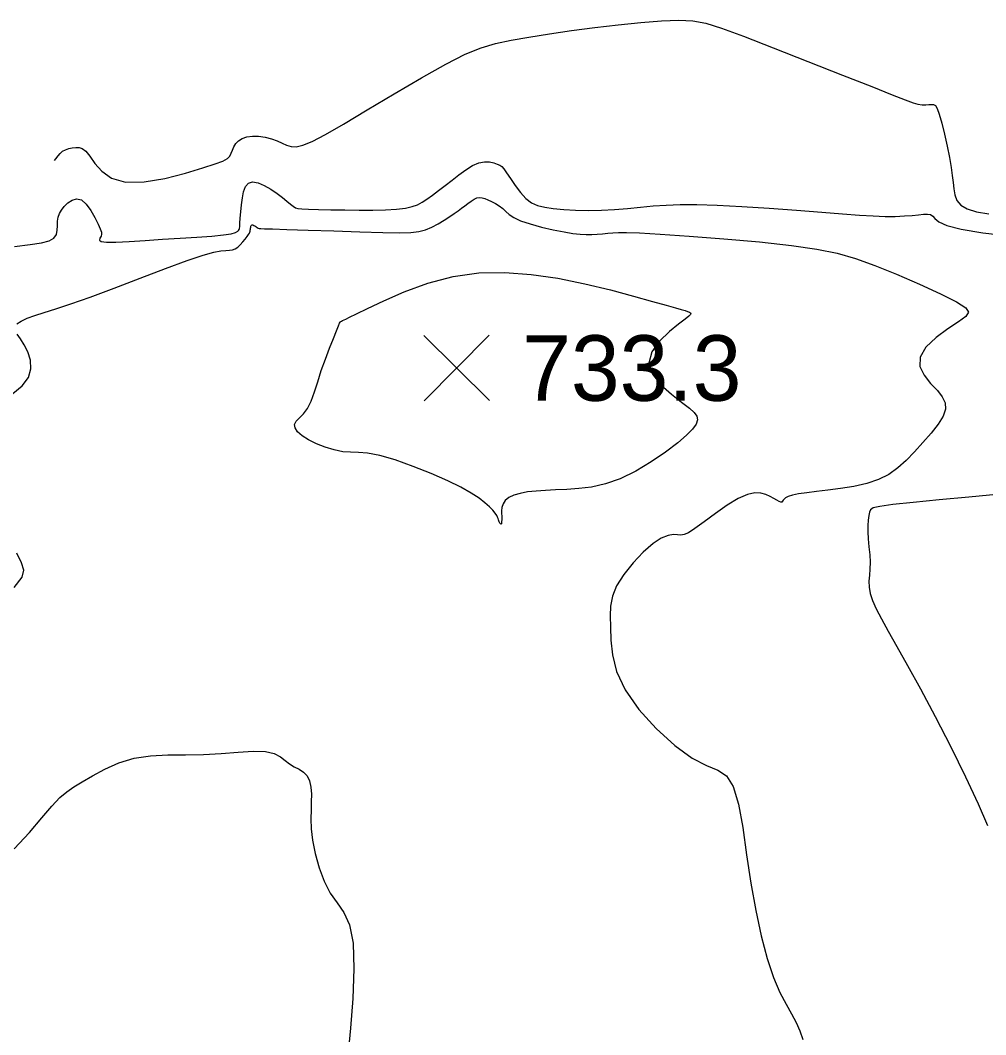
# Model space of a CAD drawing. Extents: x 2566142 to 2571431, y 418755 to 421584.
# Drawn here: x 2570497.9 to 2570718.9, y 420033 to 420265.2 of the extents above; entities that cross this region are included whole.
import ezdxf

# ---------------------------------------------------------------- set-up
doc = ezdxf.new("R2010")
doc.units = 0
for name, color, linetype in [('Contour_ADS_Major', 7, 'Continuous'), ('Contour_ADS_Minor', 7, 'Continuous'), ('Contour_ADS_Spot_Elevation', 7, 'Continuous')]:
    doc.layers.add(name, color=color, linetype=linetype)

# ---------------------------------------------------------------- blocks, each defined once
blk = doc.blocks.new('S750')
at = {"layer": 'Contour_ADS_Spot_Elevation'}
for p, q in [((-0.5, 0.498), (0.5, -0.498)), ((-0.498, -0.5), (0.498, 0.5))]:
    blk.add_line(p, q, dxfattribs=at)

msp = doc.modelspace()

# ---------------------------------------------------------------- linework, layer by layer
at = {"layer": 'Contour_ADS_Major'}
msp.add_lwpolyline([(2570505.72, 420233.12), (2570506.02, 420233.48), (2570506.54, 420234.17), (2570507.02, 420234.75), (2570507.56, 420235.22), (2570508.22, 420235.59), (2570508.99, 420235.86), (2570509.79, 420236.04), (2570510.59, 420236.12), (2570511.34, 420236.09), (2570512.08, 420235.83), (2570512.88, 420235.22), (2570513.81, 420234.12), (2570514.96, 420232.47), (2570516.54, 420230.64), (2570518.8, 420229.05), (2570521.99, 420228.13), (2570526.22, 420228.21), (2570530.99, 420229.02), (2570535.68, 420230.22), (2570539.68, 420231.41), (2570542.49, 420232.32), (2570544.27, 420232.99), (2570545.29, 420233.55), (2570545.84, 420234.11), (2570546.19, 420234.77), (2570546.47, 420235.51), (2570546.77, 420236.27), (2570547.2, 420237), (2570547.84, 420237.64), (2570548.7, 420238.17), (2570549.77, 420238.54), (2570551.02, 420238.72), (2570552.44, 420238.69), (2570553.94, 420238.48), (2570555.4, 420238.11), (2570556.71, 420237.64), (2570557.82, 420237.11), (2570558.83, 420236.63), (2570559.86, 420236.31), (2570561.06, 420236.26), (2570562.6, 420236.62), (2570564.73, 420237.5), (2570567.73, 420239.06), (2570571.89, 420241.44), (2570577.32, 420244.68), (2570583.5, 420248.37), (2570589.73, 420252.04), (2570595.32, 420255.18), (2570599.77, 420257.43), (2570603.4, 420258.91), (2570606.71, 420259.89), (2570610.23, 420260.64), (2570614.34, 420261.37), (2570619.01, 420262.11), (2570624.08, 420262.84), (2570629.39, 420263.53), (2570634.76, 420264.16), (2570639.95, 420264.69), (2570644.67, 420265.06), (2570648.68, 420265.21), (2570651.86, 420265.08), (2570654.85, 420264.54), (2570658.44, 420263.41), (2570663.43, 420261.55), (2570670.28, 420258.89), (2570678.22, 420255.79), (2570686.1, 420252.68), (2570692.82, 420250.02), (2570697.53, 420248.15), (2570700.5, 420246.98), (2570702.27, 420246.33), (2570703.4, 420246.02), (2570704.34, 420245.89), (2570705.17, 420245.87), (2570705.89, 420245.9), (2570706.49, 420245.95), (2570706.97, 420245.94), (2570707.39, 420245.7), (2570707.81, 420245.02), (2570708.29, 420243.72), (2570708.87, 420241.68), (2570709.51, 420239.13), (2570710.12, 420236.39), (2570710.64, 420233.78), (2570711, 420231.55), (2570711.24, 420229.68), (2570711.43, 420228.06), (2570711.6, 420226.61), (2570711.84, 420225.25), (2570712.31, 420224), (2570713.18, 420222.91), (2570714.64, 420222.02), (2570716.81, 420221.36), (2570719.63, 420220.92)], dxfattribs=at)
at = {"layer": 'Contour_ADS_Minor'}
for points in [[(2570590.97, 420224.3), (2570592.22, 420225.2), (2570593.63, 420226.25), (2570595.15, 420227.4), (2570596.73, 420228.63), (2570598.32, 420229.87), (2570599.89, 420231.02), (2570601.41, 420231.97), (2570602.83, 420232.61), (2570604.14, 420232.85), (2570605.3, 420232.79), (2570606.29, 420232.56), (2570607.07, 420232.28), (2570607.64, 420232.03), (2570608.11, 420231.72), (2570608.6, 420231.19), (2570609.23, 420230.31), (2570610.1, 420229), (2570611.17, 420227.42), (2570612.38, 420225.82), (2570613.64, 420224.43), (2570614.93, 420223.44), (2570616.33, 420222.8), (2570617.95, 420222.4), (2570619.92, 420222.13), (2570622.3, 420221.92), (2570625.01, 420221.76), (2570627.94, 420221.69), (2570630.95, 420221.73), (2570633.94, 420221.9), (2570636.91, 420222.15), (2570639.84, 420222.44), (2570642.77, 420222.71), (2570645.73, 420222.92), (2570648.97, 420223.03), (2570652.78, 420223.03), (2570657.45, 420222.89), (2570663.11, 420222.59), (2570669.36, 420222.18), (2570675.63, 420221.73), (2570681.36, 420221.28), (2570686.13, 420220.91), (2570690, 420220.61), (2570693.17, 420220.42), (2570695.86, 420220.32), (2570698.22, 420220.33), (2570700.29, 420220.42), (2570702.06, 420220.55), (2570703.53, 420220.69), (2570704.7, 420220.81), (2570705.6, 420220.85), (2570706.29, 420220.73), (2570706.81, 420220.41), (2570707.3, 420219.84), (2570708.18, 420219.09), (2570710, 420218.24), (2570713.26, 420217.39), (2570718.25, 420216.6), (2570724.25, 420215.9)], [(2570496.55, 420213.46), (2570500.14, 420213.9), (2570502.74, 420214.29), (2570504.5, 420214.74), (2570505.59, 420215.35), (2570506.15, 420216.18), (2570506.35, 420217.16), (2570506.37, 420218.2), (2570506.38, 420219.22), (2570506.53, 420220.14), (2570506.84, 420220.98), (2570507.32, 420221.78), (2570507.96, 420222.59), (2570508.78, 420223.41), (2570509.73, 420224.07), (2570510.77, 420224.36), (2570511.86, 420224.08), (2570512.96, 420223.1), (2570514.01, 420221.65), (2570514.94, 420220.04), (2570515.68, 420218.58), (2570516.18, 420217.5), (2570516.44, 420216.75), (2570516.5, 420216.22), (2570516.36, 420215.78), (2570516.12, 420215.33), (2570516.02, 420214.92), (2570516.4, 420214.59), (2570517.58, 420214.42), (2570519.77, 420214.43), (2570522.82, 420214.59), (2570526.46, 420214.84), (2570530.43, 420215.11), (2570534.47, 420215.36), (2570538.32, 420215.59), (2570541.71, 420215.82), (2570544.38, 420216.07), (2570546.15, 420216.34), (2570547.17, 420216.63), (2570547.66, 420216.91), (2570547.87, 420217.13), (2570547.99, 420217.32), (2570548.07, 420217.56), (2570548.13, 420218), (2570548.18, 420218.75), (2570548.25, 420219.91), (2570548.35, 420221.36), (2570548.5, 420222.95), (2570548.72, 420224.54), (2570549.02, 420225.97), (2570549.47, 420227.14), (2570550.13, 420227.94), (2570551.07, 420228.26), (2570552.31, 420228.04), (2570553.74, 420227.4), (2570555.25, 420226.52), (2570556.67, 420225.54), (2570557.9, 420224.62), (2570558.92, 420223.8), (2570559.74, 420223.13), (2570560.38, 420222.63), (2570560.87, 420222.31), (2570561.44, 420222.15), (2570562.35, 420222.07), (2570563.85, 420222.01), (2570566.12, 420221.94), (2570568.98, 420221.86), (2570572.18, 420221.79), (2570575.47, 420221.75), (2570578.61, 420221.77), (2570581.48, 420221.85), (2570583.99, 420222), (2570586.05, 420222.24), (2570587.62, 420222.56), (2570588.84, 420223), (2570589.89, 420223.57), (2570590.97, 420224.3)], [(2570549.38, 420215.15), (2570549.82, 420215.74), (2570550.13, 420216.18), (2570550.32, 420216.49), (2570550.43, 420216.71), (2570550.5, 420216.92), (2570550.54, 420217.14), (2570550.57, 420217.38), (2570550.59, 420217.62), (2570550.63, 420217.86), (2570550.67, 420218.06), (2570550.74, 420218.23), (2570550.83, 420218.35), (2570550.97, 420218.4), (2570551.15, 420218.36), (2570551.36, 420218.27), (2570551.57, 420218.14), (2570551.78, 420218), (2570551.96, 420217.87), (2570552.14, 420217.75), (2570552.33, 420217.65), (2570552.56, 420217.59), (2570552.93, 420217.55), (2570553.81, 420217.51), (2570555.64, 420217.46), (2570558.89, 420217.36), (2570563.78, 420217.2), (2570569.65, 420217), (2570575.63, 420216.81), (2570580.86, 420216.66), (2570584.68, 420216.6), (2570587.3, 420216.65), (2570589.14, 420216.86), (2570590.62, 420217.26), (2570592.09, 420217.88), (2570593.56, 420218.64), (2570594.95, 420219.47), (2570596.19, 420220.27), (2570597.24, 420220.98), (2570598.13, 420221.61), (2570598.91, 420222.19), (2570599.64, 420222.75), (2570600.36, 420223.31), (2570601.08, 420223.83), (2570601.76, 420224.27), (2570602.41, 420224.56), (2570603.01, 420224.66), (2570603.61, 420224.6), (2570604.24, 420224.4), (2570604.96, 420224.09), (2570605.78, 420223.7), (2570606.67, 420223.24), (2570607.55, 420222.71), (2570608.35, 420222.12), (2570609.05, 420221.48), (2570609.82, 420220.79), (2570610.87, 420220.08), (2570612.42, 420219.34), (2570614.6, 420218.6), (2570617.19, 420217.89), (2570619.88, 420217.26), (2570622.37, 420216.76), (2570624.41, 420216.42), (2570626.07, 420216.23), (2570627.47, 420216.15), (2570628.73, 420216.16), (2570629.95, 420216.23), (2570631.16, 420216.33), (2570632.36, 420216.45), (2570633.56, 420216.56), (2570634.84, 420216.64), (2570636.69, 420216.65), (2570639.67, 420216.54), (2570644.35, 420216.27), (2570651.03, 420215.82), (2570658.95, 420215.2), (2570667.1, 420214.48), (2570674.45, 420213.69), (2570680.26, 420212.86), (2570684.92, 420211.9), (2570689.11, 420210.68), (2570693.49, 420209.09), (2570698.51, 420207.07), (2570703.75, 420204.82), (2570708.55, 420202.63), (2570712.26, 420200.77), (2570714.38, 420199.41), (2570715, 420198.39), (2570714.35, 420197.41), (2570712.66, 420196.2), (2570710.22, 420194.56), (2570707.55, 420192.57), (2570705.24, 420190.38), (2570703.87, 420188.14), (2570703.83, 420185.99), (2570704.81, 420183.97), (2570706.31, 420182.11), (2570707.84, 420180.46), (2570708.98, 420179), (2570709.61, 420177.64), (2570709.68, 420176.23)], [(2570497.08, 420195.71), (2570498.05, 420196.37), (2570499.45, 420197), (2570501.23, 420197.64), (2570503.37, 420198.31), (2570506.05, 420199.15), (2570509.48, 420200.28), (2570513.88, 420201.84), (2570519.34, 420203.88), (2570525.31, 420206.18), (2570531.13, 420208.4), (2570536.12, 420210.23), (2570539.76, 420211.44), (2570542.22, 420212.11), (2570543.83, 420212.41), (2570544.91, 420212.52), (2570545.75, 420212.59), (2570546.44, 420212.69), (2570547.06, 420212.9), (2570547.65, 420213.25), (2570548.25, 420213.8), (2570548.85, 420214.47), (2570549.38, 420215.15)], [(2570614.04, 420157.26), (2570612.35, 420156.94), (2570610.9, 420156.5), (2570609.74, 420155.95), (2570608.91, 420155.29), (2570608.4, 420154.51), (2570608.16, 420153.7), (2570608.08, 420152.92), (2570608.09, 420152.25), (2570608.1, 420151.77), (2570608.11, 420151.41), (2570608.11, 420151.12), (2570608.1, 420150.85), (2570608.09, 420150.53), (2570608.07, 420150.23), (2570608.03, 420149.99), (2570607.95, 420149.88), (2570607.83, 420149.94), (2570607.69, 420150.13), (2570607.55, 420150.39), (2570607.43, 420150.66), (2570607.35, 420150.91), (2570607.28, 420151.16), (2570607.16, 420151.46), (2570606.95, 420151.86), (2570606.59, 420152.4), (2570606.06, 420153.07), (2570605.3, 420153.87), (2570604.27, 420154.79), (2570602.92, 420155.83), (2570601.13, 420157), (2570598.77, 420158.32), (2570595.73, 420159.81), (2570591.96, 420161.46), (2570587.82, 420163.11), (2570583.74, 420164.57), (2570580.16, 420165.62), (2570577.4, 420166.16), (2570575.28, 420166.32), (2570573.49, 420166.35), (2570571.73, 420166.47), (2570569.77, 420166.86), (2570567.7, 420167.49), (2570565.68, 420168.29), (2570563.88, 420169.19), (2570562.42, 420170.12), (2570561.38, 420171.05), (2570560.79, 420171.92), (2570560.68, 420172.72), (2570561.07, 420173.44), (2570561.8, 420174.19), (2570562.73, 420175.12), (2570563.66, 420176.38), (2570564.49, 420178.07), (2570565.23, 420180.14), (2570565.98, 420182.49), (2570566.79, 420185.03), (2570567.72, 420187.66), (2570568.69, 420190.18), (2570569.59, 420192.41), (2570570.3, 420194.15), (2570570.74, 420195.27), (2570570.97, 420195.87), (2570571.08, 420196.13), (2570571.15, 420196.22), (2570571.27, 420196.29), (2570571.44, 420196.38), (2570571.68, 420196.48), (2570572, 420196.63), (2570572.45, 420196.84), (2570573.29, 420197.24), (2570574.82, 420197.99), (2570577.35, 420199.23), (2570581.08, 420201.02), (2570585.79, 420203.09), (2570591.19, 420205.07), (2570596.97, 420206.6), (2570602.86, 420207.41), (2570608.81, 420207.52), (2570614.85, 420207.06), (2570620.96, 420206.15), (2570627.11, 420204.9), (2570633, 420203.48), (2570638.28, 420202.08), (2570642.61, 420200.88), (2570645.75, 420199.99), (2570647.86, 420199.4), (2570649.21, 420199.01), (2570650.07, 420198.75), (2570650.67, 420198.55), (2570651.08, 420198.39), (2570651.31, 420198.24), (2570651.39, 420198.08), (2570651.3, 420197.88), (2570650.91, 420197.51), (2570650.07, 420196.82), (2570648.61, 420195.67), (2570646.51, 420193.96), (2570644.25, 420191.79), (2570642.47, 420189.33), (2570641.77, 420186.75)], [(2570496.15, 420179.81), (2570498.3, 420181.58), (2570499.74, 420183.47), (2570500.32, 420185.45), (2570500.2, 420187.42), (2570499.61, 420189.29), (2570498.77, 420190.93), (2570497.9, 420192.28), (2570497.15, 420193.36)], [(2570641.77, 420186.75), (2570642.59, 420184.2), (2570644.51, 420181.79), (2570646.95, 420179.63), (2570649.3, 420177.84), (2570651.06, 420176.47), (2570652.2, 420175.43), (2570652.8, 420174.57), (2570652.92, 420173.73), (2570652.62, 420172.78), (2570651.82, 420171.64), (2570650.44, 420170.23), (2570648.39, 420168.49), (2570645.63, 420166.4), (2570642.34, 420164.16), (2570638.79, 420162.03), (2570635.22, 420160.28), (2570631.84, 420159.09), (2570628.68, 420158.38), (2570625.73, 420158.01), (2570622.99, 420157.83), (2570620.44, 420157.72), (2570618.1, 420157.61), (2570615.96, 420157.47), (2570614.04, 420157.26), (2570614.04, 420157.26)], [(2570709.68, 420176.23), (2570709.14, 420174.63), (2570708, 420172.76), (2570706.4, 420170.68), (2570704.54, 420168.54), (2570702.59, 420166.44), (2570700.7, 420164.49), (2570698.79, 420162.76), (2570696.73, 420161.27), (2570694.38, 420160.07), (2570691.66, 420159.16), (2570688.7, 420158.51), (2570685.68, 420158.04), (2570682.79, 420157.68), (2570680.18, 420157.37), (2570677.93, 420157.09), (2570676.07, 420156.82), (2570674.65, 420156.54), (2570673.69, 420156.24), (2570673.1, 420155.93), (2570672.76, 420155.63), (2570672.56, 420155.35), (2570672.4, 420155.11), (2570672.23, 420154.95), (2570671.98, 420154.92), (2570671.61, 420155.04), (2570671.09, 420155.34), (2570670.41, 420155.77), (2570669.57, 420156.24), (2570668.58, 420156.67), (2570667.43, 420156.97), (2570666.05, 420157.02), (2570664.35, 420156.65), (2570662.26, 420155.73), (2570659.74, 420154.2), (2570657.05, 420152.31), (2570654.49, 420150.42), (2570652.35, 420148.87), (2570650.86, 420147.93), (2570649.87, 420147.5), (2570649.12, 420147.4), (2570648.37, 420147.45), (2570647.42, 420147.48), (2570646.18, 420147.28), (2570644.64, 420146.67), (2570642.74, 420145.45), (2570640.51, 420143.51), (2570638.18, 420141.06), (2570636.04, 420138.37), (2570634.39, 420135.74), (2570633.43, 420133.37), (2570633.02, 420131.15), (2570632.96, 420128.87), (2570633.02, 420126.33), (2570633.09, 420123.37), (2570633.44, 420119.98), (2570634.41, 420116.17), (2570636.37, 420111.98), (2570639.52, 420107.49), (2570643.48, 420103.09), (2570647.71, 420099.22), (2570651.68, 420096.33), (2570654.96, 420094.65), (2570657.55, 420093.57), (2570659.56, 420092.25), (2570661.1, 420089.87), (2570662.3, 420085.82), (2570663.27, 420080.42), (2570664.17, 420074.21), (2570665.13, 420067.74), (2570666.25, 420061.47), (2570667.52, 420055.67), (2570668.9, 420050.5), (2570670.35, 420046.14), (2570671.8, 420042.71), (2570673.19, 420040.02), (2570674.46, 420037.82), (2570675.51, 420035.84), (2570676.33, 420033.88), (2570677.08, 420031.94)], [(2570722.12, 420156.76), (2570715.02, 420156.08), (2570708.23, 420155.44), (2570702.27, 420154.86), (2570697.64, 420154.36), (2570694.71, 420153.96), (2570693.17, 420153.59), (2570692.54, 420153.17), (2570692.34, 420152.61), (2570692.17, 420151.83), (2570692.02, 420150.83), (2570691.91, 420149.61), (2570691.9, 420148.16), (2570692.01, 420146.49), (2570692.19, 420144.71), (2570692.35, 420142.9), (2570692.44, 420141.18), (2570692.38, 420139.62), (2570692.27, 420138.18), (2570692.18, 420136.81), (2570692.23, 420135.44), (2570692.49, 420134.02), (2570693.03, 420132.42), (2570693.86, 420130.53), (2570695.05, 420128.23), (2570696.61, 420125.4), (2570698.6, 420121.89), (2570701.04, 420117.54), (2570703.97, 420112.2), (2570707.35, 420105.83), (2570710.92, 420098.91), (2570714.31, 420092.07), (2570717.19, 420085.91), (2570719.3, 420080.9)], [(2570496.44, 420135.42), (2570498.28, 420137.75), (2570498.68, 420139.37), (2570498.13, 420141.01), (2570497.07, 420143.25)], [(2570496.46, 420075.58), (2570499.98, 420079.29), (2570502.83, 420082.64), (2570505.1, 420085.37), (2570506.93, 420087.3), (2570508.53, 420088.65), (2570510.16, 420089.74), (2570512.06, 420090.88), (2570514.42, 420092.29), (2570517.24, 420093.82), (2570520.43, 420095.25), (2570523.95, 420096.32), (2570527.71, 420096.89), (2570531.65, 420097.07), (2570535.71, 420097.09), (2570539.82, 420097.14), (2570543.9, 420097.37), (2570547.76, 420097.68), (2570551.2, 420097.89), (2570554, 420097.83), (2570556.03, 420097.38), (2570557.46, 420096.65), (2570558.55, 420095.81), (2570559.53, 420095)], [(2570559.53, 420095), (2570560.6, 420094.35), (2570561.7, 420093.77), (2570562.72, 420093.12), (2570563.55, 420092.28), (2570564.1, 420091.13), (2570564.4, 420089.71), (2570564.52, 420088.1), (2570564.51, 420086.34), (2570564.45, 420084.49), (2570564.4, 420082.47), (2570564.49, 420080.18), (2570564.79, 420077.53), (2570565.4, 420074.48), (2570566.29, 420071.26), (2570567.44, 420068.15), (2570568.83, 420065.42), (2570570.4, 420063.21), (2570571.95, 420061.02), (2570573.24, 420058.16), (2570574.06, 420053.99), (2570574.26, 420048.11), (2570573.98, 420041.28), (2570573.46, 420034.56), (2570572.94, 420028.98)]]:
    msp.add_lwpolyline(points, dxfattribs=at)

# ---------------------------------------------------------------- block references
at = {"layer": 'Contour_ADS_Spot_Elevation', "xscale": 15, "yscale": 15}
msp.add_blockref('S750', (2570597.79, 420185.62), dxfattribs=at)

# ---------------------------------------------------------------- texts
at = {"layer": 'Contour_ADS_Spot_Elevation'}
msp.add_text('733.3', height=15, dxfattribs=at).set_placement((2570612.79, 420178.12))

doc.saveas('drawing.dxf')
